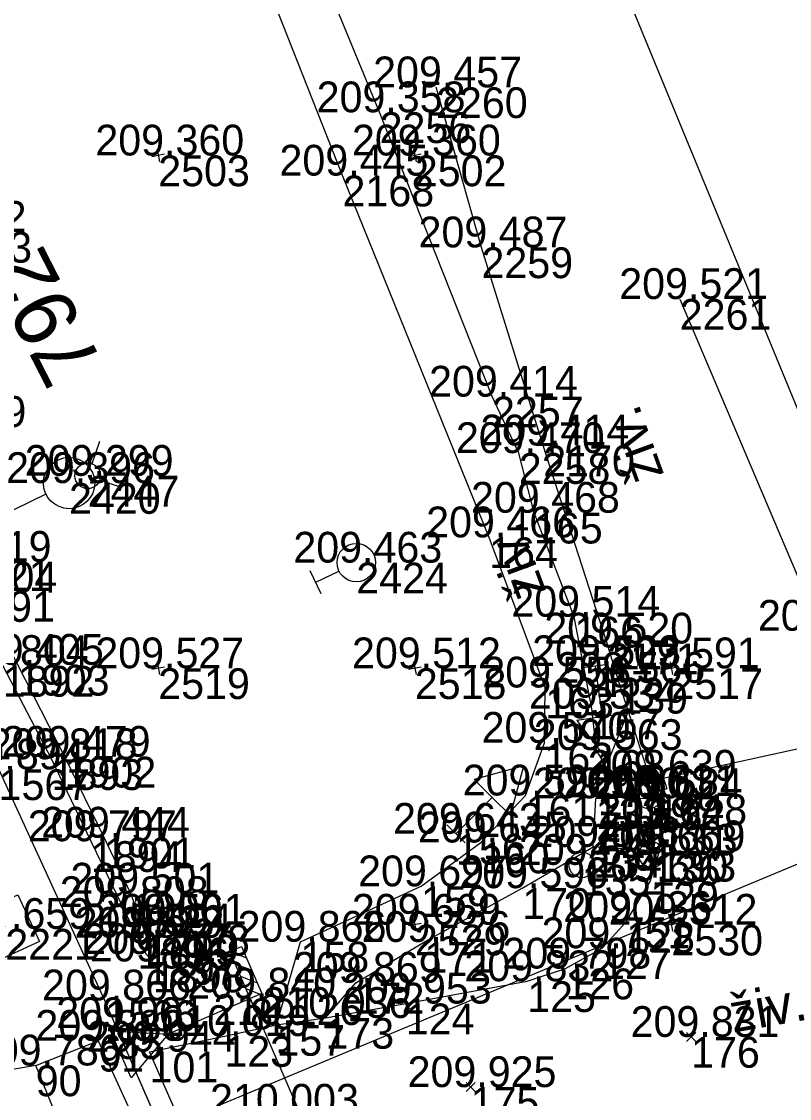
# Model space of a CAD drawing. Extents: x -556590 to -554855, y -1137918 to -1135717.
# Drawn here: x -555005.33 to -554975.4, y -1137226.78 to -1137184.78 of the extents above; entities that cross this region are included whole.
import ezdxf

# ---------------------------------------------------------------- set-up
doc = ezdxf.new("R2010")
doc.units = 0
for name, color, linetype in [('Vrstva 1', 7, 'Continuous'), ('Vrstva 25', 7, 'Continuous'), ('Vrstva 37', 7, 'Continuous'), ('Vrstva 4', 7, 'Continuous'), ('Vrstva 41', 7, 'Continuous'), ('Vrstva 43', 7, 'Continuous'), ('Vrstva 49', 7, 'Continuous'), ('Vrstva 50', 7, 'Continuous'), ('Vrstva 51', 7, 'Continuous'), ('Vrstva 60', 7, 'Continuous'), ('Vrstva 61', 7, 'Continuous'), ('Vrstva 63', 7, 'Continuous')]:
    doc.layers.add(name, color=color, linetype=linetype)

msp = doc.modelspace()

# ---------------------------------------------------------------- linework, layer by layer
at = {"layer": 'Vrstva 1'}
msp.add_lwpolyline([(-554981.36, -1137277.327), (-554984.2, -1137268.613), (-554987.386, -1137259.45), (-554990.866, -1137250.032), (-554994.183, -1137241.57), (-554995.538, -1137238.227), (-554995.733, -1137237.744), (-554996.223, -1137236.558), (-554997.711, -1137233), (-554998.192, -1137231.882), (-555001.62, -1137224.033), (-555002.077, -1137222.953), (-555006.223, -1137213.94), (-555010.562, -1137205.006), (-555014.978, -1137196.372), (-555019.724, -1137187.542), (-555024.507, -1137179.061), (-555029.858, -1137170.018), (-555034.747, -1137162.127), (-555039.861, -1137154.205), (-555044.873, -1137146.753), (-555050.414, -1137138.83), (-555056.682, -1137130.254)], dxfattribs=at)
at = {"layer": 'Vrstva 25'}
msp.add_lwpolyline([(-554966.36, -1137214.764), (-554970.19, -1137211.766), (-554984.336, -1137177.402), (-554998.83, -1137142.249)], dxfattribs=at)
at = {"layer": 'Vrstva 37'}
for p, q in [((-555002.287, -1137201.155), (-555002.587, -1137202.021)), ((-555003.478, -1137202.775), (-555003.478, -1137202.775)), ((-555001.433, -1137202.955), (-555002.279, -1137202.662)), ((-555004.378, -1137203.212), (-555007.976, -1137204.959))]:
    msp.add_line(p, q, dxfattribs=at)
for centre, radius in [((-555003.478, -1137202.775), 1), ((-555002.75, -1137202.494), 0.5)]:
    msp.add_circle(centre, radius, dxfattribs=at)
at = {"layer": 'Vrstva 4'}
for p, q in [((-554999.894, -1137227.977), (-554944.44, -1137204.854)), ((-554997.203, -1137221.041), (-554996.564, -1137221.293)), ((-554997.01, -1137221.52), (-554996.353, -1137221.779)), ((-554996.799, -1137222.007), (-554996.141, -1137222.266)), ((-554996.112, -1137223.596), (-554996.726, -1137222.166)), ((-554996.588, -1137222.493), (-554996.031, -1137222.712)), ((-554996.419, -1137222.881), (-554994.426, -1137227.467)), ((-554998.192, -1137231.882), (-555001.62, -1137224.033))]:
    msp.add_line(p, q, dxfattribs=at)
for points in [[(-555010.373, -1137200.168), (-555010.258, -1137201.075), (-555009.922, -1137202.059), (-555008.865, -1137204.493), (-555007.6, -1137206.987), (-555006.062, -1137209.909), (-555004.156, -1137213.546), (-555002.632, -1137216.744), (-555001.382, -1137219.313), (-555000.805, -1137220.509), (-555000.474, -1137221.144), (-555000.21, -1137221.433), (-555000.481, -1137220.383), (-555001.066, -1137218.787), (-555002.113, -1137216.604), (-555003.647, -1137213.45), (-555005.469, -1137209.863), (-555007.507, -1137205.848), (-555009.4, -1137202.027), (-555010.059, -1137200.821), (-555010.373, -1137200.168)], [(-554996.419, -1137222.881), (-554999.609, -1137224.264), (-555001.057, -1137225.967), (-555001.857, -1137224.136), (-554999.609, -1137224.264)]]:
    msp.add_lwpolyline(points, dxfattribs=at)
msp.add_lwpolyline([(-554996.758, -1137220.847), (-554995.96, -1137222.682), (-554996.419, -1137222.881), (-554997.216, -1137221.047)], close=True, dxfattribs=at)
at = {"layer": 'Vrstva 41'}
for p, q in [((-554993.645, -1137207.097), (-554994.082, -1137206.197)), ((-554993.863, -1137206.647), (-554992.957, -1137206.207))]:
    msp.add_line(p, q, dxfattribs=at)
msp.add_lwpolyline([(-555006.452, -1137221.49), (-555007.287, -1137219.673), (-555005.47, -1137218.838), (-555004.635, -1137220.655), (-555006.452, -1137221.49)], dxfattribs=at)
msp.add_circle((-554992.282, -1137205.879), 0.75, dxfattribs=at)
at = {"layer": 'Vrstva 43'}
msp.add_line((-554980.804, -1137214.383), (-554972.544, -1137212.587), dxfattribs=at)
msp.add_lwpolyline([(-554981.28, -1137214.536), (-554981.433, -1137214.06), (-554980.481, -1137213.754), (-554980.175, -1137214.706), (-554981.127, -1137215.012), (-554981.28, -1137214.536), (-554980.328, -1137214.23)], dxfattribs=at)
at = {"layer": 'Vrstva 49'}
for p, q in [((-554999.754, -1137189.953), (-555000.246, -1137190.047)), ((-555000.047, -1137189.754), (-554999.953, -1137190.246)), ((-554989.754, -1137189.953), (-554990.246, -1137190.047)), ((-554990.047, -1137189.754), (-554989.953, -1137190.246)), ((-554999.754, -1137209.953), (-555000.246, -1137210.047)), ((-555000.047, -1137209.754), (-554999.953, -1137210.246)), ((-554989.754, -1137209.953), (-554990.246, -1137210.047)), ((-554990.047, -1137209.754), (-554989.953, -1137210.246)), ((-554979.754, -1137209.953), (-554980.246, -1137210.047)), ((-554980.047, -1137209.754), (-554979.953, -1137210.246)), ((-555000.047, -1137219.754), (-554999.953, -1137220.246)), ((-554990.047, -1137219.754), (-554989.953, -1137220.246)), ((-554980.047, -1137219.754), (-554979.953, -1137220.246)), ((-554999.754, -1137219.953), (-555000.246, -1137220.047)), ((-554989.754, -1137219.953), (-554990.246, -1137220.047)), ((-554979.754, -1137219.953), (-554980.246, -1137220.047)), ((-554979.408, -1137224.199), (-554979.054, -1137224.553)), ((-554979.408, -1137224.553), (-554979.054, -1137224.199)), ((-554988.003, -1137226.156), (-554987.649, -1137226.51)), ((-554988.003, -1137226.51), (-554987.649, -1137226.156))]:
    msp.add_line(p, q, dxfattribs=at)
at = {"layer": 'Vrstva 50'}
for p, q in [((-554980.853, -1137215.026), (-554980.893, -1137214.934)), ((-554980.746, -1137217.318), (-554980.79, -1137217.228)), ((-554983.468, -1137217.711), (-554983.514, -1137217.621))]:
    msp.add_line(p, q, dxfattribs=at)
for centre in [(-554980.873, -1137214.98), (-554980.768, -1137217.273), (-554983.491, -1137217.666)]:
    msp.add_circle(centre, 0.5, dxfattribs=at)
at = {"layer": 'Vrstva 51'}
for p, q in [((-554982.479, -1137209.849), (-554983.469, -1137209.985)), ((-554981.84, -1137215.031), (-554980.573, -1137215.104)), ((-554988.75, -1137216.101), (-554988.042, -1137216.807)), ((-554980.465, -1137217.138), (-554983.043, -1137216.965))]:
    msp.add_line(p, q, dxfattribs=at)
for points in [[(-554993.484, -1137223.637), (-554992.302, -1137222.264), (-554989.626, -1137220.672), (-554985.814, -1137218.575), (-554983.043, -1137216.965), (-554982.946, -1137215.073), (-554981.84, -1137215.031), (-554982.914, -1137213.187), (-554983.101, -1137211.574), (-554983.785, -1137207.988), (-554985.355, -1137203.933), (-554985.948, -1137201.607), (-554986.992, -1137199.405), (-554991.372, -1137188.316), (-554998.523, -1137170.959)], [(-554995.395, -1137223.911), (-554994.455, -1137220.663), (-554989.758, -1137218.502), (-554987.423, -1137216.794), (-554985.684, -1137214.96), (-554984.947, -1137212.905), (-554984.917, -1137210.748), (-554987.105, -1137204.893), (-554992.819, -1137190.785), (-555000.559, -1137171.134)], [(-554998.89, -1137228.276), (-555000.34, -1137224.953), (-554997.423, -1137224.342), (-554995.395, -1137223.911), (-554993.484, -1137223.637), (-554990.353, -1137223.075), (-554985.619, -1137222.206), (-554984.132, -1137221.71), (-554982.704, -1137220.919), (-554981.759, -1137219.893), (-554980.826, -1137218.318), (-554980.465, -1137217.138), (-554980.395, -1137216.11), (-554980.573, -1137215.104), (-554980.804, -1137214.383), (-554982.03, -1137210.567), (-554982.504, -1137209.034), (-554984.993, -1137201.309), (-554987.402, -1137193.584), (-554989.172, -1137187.342)], [(-554979.675, -1137195.598), (-554974.176, -1137208.535), (-554972.544, -1137212.587), (-554971.597, -1137214.676), (-554970.798, -1137216.085), (-554970.002, -1137217.154), (-554968.832, -1137217.991), (-554967.541, -1137218.513), (-554965.732, -1137218.644), (-554962.814, -1137218.213)], [(-554982.974, -1137209.917), (-554982.701, -1137211.898), (-554983.692, -1137212.035), (-554982.462, -1137213.632), (-554981.71, -1137211.762), (-554982.701, -1137211.898)], [(-554988.396, -1137216.454), (-554986.984, -1137215.037), (-554986.276, -1137215.743), (-554985.749, -1137213.798), (-554987.692, -1137214.332), (-554986.984, -1137215.037)], [(-555004.775, -1137225.489), (-555002.336, -1137224.526), (-555000.471, -1137228.621), (-554999.006, -1137232.077), (-555001.708, -1137232.954), (-555002.446, -1137232.489), (-555002.14, -1137231.97), (-555003.26, -1137229.199), (-555004.775, -1137225.489)], [(-555004.775, -1137225.489), (-555010.577, -1137226.492)]]:
    msp.add_lwpolyline(points, dxfattribs=at)
at = {"layer": 'Vrstva 60'}
for p, q in [((-554989.172, -1137187.342), (-554989.172, -1137187.342)), ((-554991.372, -1137188.316), (-554991.372, -1137188.316)), ((-555000, -1137190), (-555000, -1137190)), ((-554990, -1137190), (-554990, -1137190)), ((-554992.819, -1137190.785), (-554992.819, -1137190.785)), ((-554987.402, -1137193.584), (-554987.402, -1137193.584)), ((-554979.675, -1137195.598), (-554979.675, -1137195.598)), ((-554986.992, -1137199.405), (-554986.992, -1137199.405)), ((-554984.993, -1137201.309), (-554984.993, -1137201.309)), ((-554985.948, -1137201.607), (-554985.948, -1137201.607)), ((-555002.75, -1137202.494), (-555002.75, -1137202.494)), ((-555003.478, -1137202.775), (-555003.478, -1137202.775)), ((-554985.355, -1137203.933), (-554985.355, -1137203.933)), ((-554987.105, -1137204.893), (-554987.105, -1137204.893)), ((-554992.282, -1137205.879), (-554992.282, -1137205.879)), ((-554983.785, -1137207.988), (-554983.785, -1137207.988)), ((-554982.504, -1137209.034), (-554982.504, -1137209.034)), ((-555000, -1137210), (-555000, -1137210)), ((-554990, -1137210), (-554990, -1137210)), ((-554982.974, -1137209.917), (-554982.974, -1137209.917)), ((-554980, -1137210), (-554980, -1137210)), ((-554984.917, -1137210.748), (-554984.917, -1137210.748)), ((-554982.03, -1137210.567), (-554982.03, -1137210.567)), ((-554983.101, -1137211.574), (-554983.101, -1137211.574)), ((-554984.947, -1137212.905), (-554984.947, -1137212.905)), ((-555003.647, -1137213.45), (-555003.647, -1137213.45)), ((-554982.914, -1137213.187), (-554982.914, -1137213.187)), ((-555004.156, -1137213.546), (-555004.156, -1137213.546)), ((-554980.804, -1137214.383), (-554980.804, -1137214.383)), ((-554985.684, -1137214.96), (-554985.684, -1137214.96)), ((-554982.946, -1137215.073), (-554982.946, -1137215.073)), ((-554981.84, -1137215.031), (-554981.84, -1137215.031)), ((-554980.873, -1137214.98), (-554980.873, -1137214.98)), ((-554980.573, -1137215.104), (-554980.573, -1137215.104)), ((-554980.395, -1137216.11), (-554980.395, -1137216.11)), ((-555002.632, -1137216.744), (-555002.632, -1137216.744)), ((-555002.113, -1137216.604), (-555002.113, -1137216.604)), ((-554988.396, -1137216.454), (-554988.396, -1137216.454)), ((-554987.423, -1137216.794), (-554987.423, -1137216.794)), ((-554983.043, -1137216.965), (-554983.043, -1137216.965)), ((-554980.768, -1137217.273), (-554980.768, -1137217.273)), ((-554980.465, -1137217.138), (-554980.465, -1137217.138)), ((-554983.491, -1137217.666), (-554983.491, -1137217.666)), ((-554989.758, -1137218.502), (-554989.758, -1137218.502)), ((-554980.826, -1137218.318), (-554980.826, -1137218.318)), ((-555001.066, -1137218.787), (-555001.066, -1137218.787)), ((-554985.814, -1137218.575), (-554985.814, -1137218.575)), ((-555001.382, -1137219.313), (-555001.382, -1137219.313)), ((-555000, -1137220), (-555000, -1137220)), ((-554990, -1137220), (-554990, -1137220)), ((-554981.759, -1137219.893), (-554981.759, -1137219.893)), ((-554980, -1137220), (-554980, -1137220)), ((-555000.805, -1137220.509), (-555000.805, -1137220.509)), ((-555000.481, -1137220.383), (-555000.481, -1137220.383)), ((-554994.455, -1137220.663), (-554994.455, -1137220.663)), ((-554989.626, -1137220.672), (-554989.626, -1137220.672)), ((-554982.704, -1137220.919), (-554982.704, -1137220.919)), ((-555000.474, -1137221.144), (-555000.474, -1137221.144)), ((-555000.21, -1137221.433), (-555000.21, -1137221.433)), ((-554984.132, -1137221.71), (-554984.132, -1137221.71)), ((-554992.302, -1137222.264), (-554992.302, -1137222.264)), ((-554985.619, -1137222.206), (-554985.619, -1137222.206)), ((-555002.077, -1137222.953), (-555002.077, -1137222.953)), ((-554996.419, -1137222.881), (-554996.419, -1137222.881)), ((-554990.353, -1137223.075), (-554990.353, -1137223.075)), ((-554995.395, -1137223.911), (-554995.395, -1137223.911)), ((-554993.484, -1137223.637), (-554993.484, -1137223.637)), ((-555001.62, -1137224.033), (-555001.62, -1137224.033)), ((-554997.423, -1137224.342), (-554997.423, -1137224.342)), ((-554979.231, -1137224.376), (-554979.231, -1137224.376)), ((-555002.336, -1137224.526), (-555002.336, -1137224.526)), ((-555000.34, -1137224.953), (-555000.34, -1137224.953)), ((-555004.775, -1137225.489), (-555004.775, -1137225.489)), ((-554987.826, -1137226.333), (-554987.826, -1137226.333))]:
    msp.add_line(p, q, dxfattribs=at)

# ---------------------------------------------------------------- texts
at = {"layer": 'Vrstva 51'}
for rotation, p in [(110.0343, (-554980.273, -1137202.454)), (110.4906, (-554984.866, -1137207.011)), (356.1608, (-554982.932, -1137216.722)), (9.9337, (-554977.598, -1137224.212))]:
    msp.add_text('živ.', height=1.5, rotation=rotation, dxfattribs=at).set_placement(p)
at = {"layer": 'Vrstva 60'}
for s, p in [('2260', (-554989.172, -1137188.542)), ('2256', (-554991.372, -1137189.516)), ('2503', (-555000, -1137191.2)), ('2502', (-554990, -1137191.2)), ('2168', (-554992.819, -1137191.985)), ('2453', (-555008.489, -1137194.18)), ('2259', (-554987.402, -1137194.784)), ('2261', (-554979.675, -1137196.798)), ('2029', (-555008.713, -1137200.587)), ('2257', (-554986.992, -1137200.605)), ('2170', (-554984.993, -1137202.509)), ('2258', (-554985.948, -1137202.807)), ('2447', (-555002.75, -1137203.694)), ('2420', (-555003.478, -1137203.975)), ('165', (-554985.355, -1137205.133)), ('164', (-554987.105, -1137206.093)), ('1904', (-555007.507, -1137207.048)), ('2424', (-554992.282, -1137207.079)), ('1891', (-555007.6, -1137208.187)), ('166', (-554983.785, -1137209.188)), ('2171', (-554982.504, -1137210.234)), ('1892', (-555006.062, -1137211.109)), ('1903', (-555005.469, -1137211.063)), ('2519', (-555000, -1137211.2)), ('2518', (-554990, -1137211.2)), ('155', (-554982.974, -1137211.117)), ('2517', (-554980, -1137211.2)), ('139', (-554982.03, -1137211.767)), ('163', (-554984.917, -1137211.948)), ('167', (-554983.101, -1137212.774)), ('162', (-554984.947, -1137214.105)), ('1902', (-555003.647, -1137214.65)), ('168', (-554982.914, -1137214.387)), ('1567', (-555006.223, -1137215.14)), ('1893', (-555004.156, -1137214.746)), ('138', (-554980.804, -1137215.583)), ('161', (-554985.684, -1137216.16)), ('133', (-554982.946, -1137216.273)), ('169', (-554981.84, -1137216.231)), ('137', (-554980.873, -1137216.18)), ('132', (-554980.573, -1137216.304)), ('156', (-554988.396, -1137217.654)), ('131', (-554980.395, -1137217.31)), ('1894', (-555002.632, -1137217.944)), ('1901', (-555002.113, -1137217.804)), ('160', (-554987.423, -1137217.994)), ('134', (-554983.043, -1137218.165)), ('136', (-554980.768, -1137218.473)), ('130', (-554980.465, -1137218.338)), ('135', (-554983.491, -1137218.866)), ('159', (-554989.758, -1137219.702)), ('129', (-554980.826, -1137219.518)), ('1900', (-555001.066, -1137219.987)), ('170', (-554985.814, -1137219.775)), ('1895', (-555001.382, -1137220.513)), ('2221', (-555005.961, -1137221.364)), ('2528', (-555000, -1137221.2)), ('2529', (-554990, -1137221.2)), ('128', (-554981.759, -1137221.093)), ('2530', (-554980, -1137221.2)), ('1896', (-555000.805, -1137221.709)), ('1899', (-555000.481, -1137221.583)), ('158', (-554994.455, -1137221.863)), ('171', (-554989.626, -1137221.872)), ('127', (-554982.704, -1137222.119)), ('1897', (-555000.474, -1137222.344)), ('1898', (-555000.21, -1137222.633)), ('126', (-554984.132, -1137222.91)), ('172', (-554992.302, -1137223.464)), ('125', (-554985.619, -1137223.406)), ('1566', (-555002.077, -1137224.153)), ('89', (-554996.419, -1137224.081)), ('124', (-554990.353, -1137224.275)), ('157', (-554995.395, -1137225.111)), ('173', (-554993.484, -1137224.837)), ('85', (-555001.62, -1137225.233)), ('123', (-554997.423, -1137225.542)), ('176', (-554979.231, -1137225.576)), ('91', (-555002.336, -1137225.726)), ('101', (-555000.34, -1137226.153)), ('90', (-555004.775, -1137226.689)), ('175', (-554987.826, -1137227.533))]:
    msp.add_text(s, height=1.2, dxfattribs=at).set_placement(p)
at = {"layer": 'Vrstva 61'}
for s, p in [('209.457', (-554991.624, -1137187.342)), ('209.358', (-554993.826, -1137188.316)), ('209.360', (-555002.451, -1137190)), ('209.360', (-554992.451, -1137190)), ('209.445', (-554995.275, -1137190.785)), ('209.422', (-555010.937, -1137192.98)), ('209.487', (-554989.854, -1137193.584)), ('209.521', (-554982.032, -1137195.598)), ('209.414', (-554989.443, -1137199.405)), ('209.470', (-554988.399, -1137201.607)), ('209.414', (-554987.444, -1137201.309)), ('209.299', (-555005.204, -1137202.494)), ('209.396', (-555005.93, -1137202.775)), ('209.468', (-554987.809, -1137203.933)), ('209.466', (-554989.557, -1137204.893)), ('209.419', (-555009.961, -1137205.848)), ('209.463', (-554994.734, -1137205.879)), ('209.821', (-555009.957, -1137206.987)), ('209.514', (-554986.236, -1137207.988)), ('209.456', (-554976.628, -1137208.535)), ('209.520', (-554984.955, -1137209.034)), ('209.804', (-555008.513, -1137209.909)), ('209.405', (-555007.925, -1137209.863)), ('209.527', (-555002.452, -1137210)), ('209.512', (-554992.448, -1137210)), ('209.523', (-554985.426, -1137209.917)), ('209.591', (-554982.357, -1137210)), ('209.556', (-554987.369, -1137210.748)), ('209.566', (-554984.482, -1137210.567)), ('209.534', (-554985.552, -1137211.574)), ('209.570', (-554987.398, -1137212.905)), ('209.479', (-555006.101, -1137213.45)), ('209.563', (-554985.366, -1137213.187)), ('209.818', (-555006.61, -1137213.546)), ('209.894', (-555008.674, -1137213.94)), ('209.639', (-554983.258, -1137214.383)), ('209.590', (-554988.135, -1137214.96)), ('209.600', (-554985.397, -1137215.073)), ('209.601', (-554984.197, -1137215.031)), ('209.631', (-554983.23, -1137214.98)), ('209.624', (-554983.024, -1137215.104)), ('209.648', (-554982.849, -1137216.11)), ('209.797', (-555005.084, -1137216.744)), ('209.444', (-555004.564, -1137216.604)), ('209.643', (-554990.848, -1137216.454)), ('209.645', (-554989.879, -1137216.794)), ('209.588', (-554985.497, -1137216.965)), ('209.669', (-554982.919, -1137217.138)), ('209.663', (-554983.22, -1137217.273)), ('209.549', (-554985.945, -1137217.666)), ('209.697', (-554992.21, -1137218.502)), ('209.693', (-554983.278, -1137218.318)), ('209.501', (-555003.423, -1137218.787)), ('209.596', (-554988.266, -1137218.575)), ('209.808', (-555003.836, -1137219.313)), ('209.659', (-555008.415, -1137220.164)), ('209.561', (-555002.357, -1137220)), ('209.669', (-554992.454, -1137220)), ('209.736', (-554984.211, -1137219.893)), ('209.512', (-554982.448, -1137220)), ('209.829', (-555003.259, -1137220.509)), ('209.594', (-555002.932, -1137220.383)), ('209.866', (-554996.907, -1137220.663)), ('209.726', (-554992.078, -1137220.672)), ('209.751', (-554985.061, -1137220.919)), ('209.777', (-555002.926, -1137221.144)), ('209.710', (-555002.661, -1137221.433)), ('209.798', (-554986.586, -1137221.71)), ('209.869', (-554994.756, -1137222.264)), ('209.832', (-554988.067, -1137222.206)), ('209.866', (-555004.529, -1137222.953)), ('209.840', (-554998.87, -1137222.881)), ('209.953', (-554992.805, -1137223.075)), ('210.126', (-554997.847, -1137223.911)), ('210.036', (-554995.936, -1137223.637)), ('209.901', (-555003.977, -1137224.033)), ('210.019', (-554999.877, -1137224.342)), ('209.831', (-554981.588, -1137224.376)), ('209.880', (-555004.787, -1137224.526)), ('209.944', (-555002.791, -1137224.953)), ('209.786', (-555007.227, -1137225.489)), ('209.925', (-554990.282, -1137226.333)), ('210.003', (-554997.981, -1137227.411))]:
    msp.add_text(s, height=1.2, dxfattribs=at).set_placement(p)
at = {"layer": 'Vrstva 63'}
msp.add_text('792', height=2.4, rotation=117.0882, dxfattribs=at).set_placement((-555002.126, -1137198.152))

doc.saveas('drawing.dxf')
